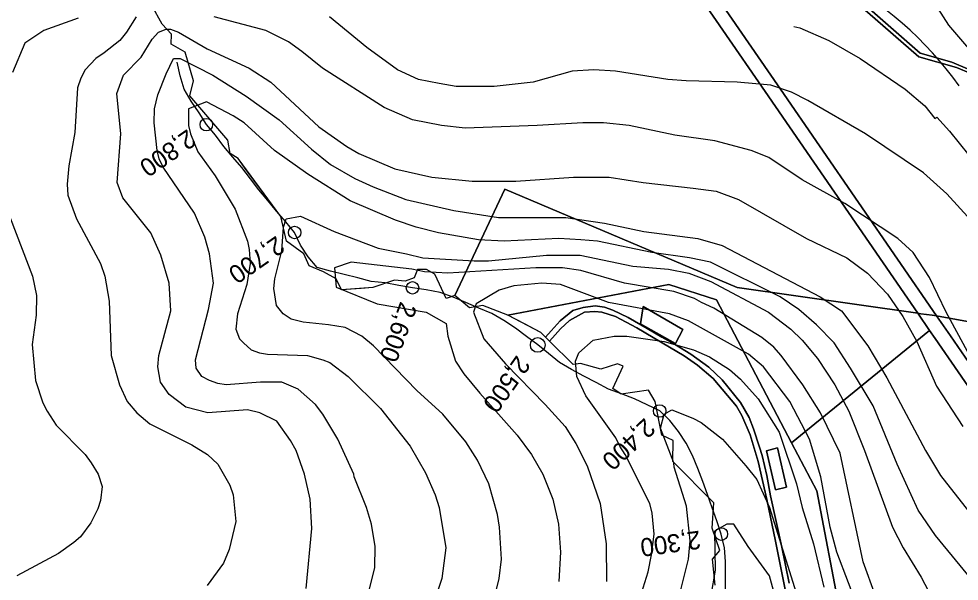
# Model space of a CAD drawing. Extents: x -510989 to -501240, y -1184665 to -1176089.
# Drawn here: x -505768 to -505094, y -1179078 to -1178674 of the extents above; entities that cross this region are included whole.
import ezdxf

# ---------------------------------------------------------------- set-up
doc = ezdxf.new("R2010")
doc.units = 0
for name, color, linetype in [('lesni_pozemek', 7, 'Continuous'), ('NAVRH_rozvodnice', 7, 'Continuous'), ('ostatni_plocha_x_ostatni_komunikace', 7, 'Continuous'), ('popis', 7, 'Continuous'), ('STAV_povodi', 7, 'Continuous'), ('trasovani_toku', 7, 'Continuous'), ('vrstevnice_01', 7, 'Continuous'), ('vrstevnice_02', 7, 'Continuous'), ('vrstevnice_03', 7, 'Continuous'), ('zastavena_plocha_a_nadvori', 7, 'Continuous')]:
    doc.layers.add(name, color=color, linetype=linetype)

msp = doc.modelspace()

# ---------------------------------------------------------------- linework, layer by layer
at = {"layer": 'lesni_pozemek'}
for points in [[(-505086.39, -1178710.99), (-505099.22, -1178705.58), (-505121.78, -1178699.21), (-505184.9, -1178643.63), (-505227.87, -1178609.82), (-505276.36, -1178577.5), (-505317.87, -1178552.16), (-505344.59, -1178536.35), (-505358.22, -1178527.1), (-505376.7, -1178500.16), (-505395.8, -1178446.47), (-505364.36, -1178427.63), (-505335.86, -1178404.37), (-505305.1, -1178389.46), (-505285.91, -1178388.26), (-505239.07, -1178395.46), (-505177.38, -1178398.23), (-505148.76, -1178407.56), (-505131.69, -1178412.63), (-505113.3, -1178417.03), (-505083.44, -1178425.29)], [(-505354.29, -1178550.49), (-505232.99, -1178726.71), (-505123.55, -1178885.7), (-505253.11, -1178867.16), (-505419.61, -1178796.73), (-505455.48, -1178872.98), (-505461.71, -1178875.18), (-505469.87, -1178857.53), (-505475.71, -1178854.28), (-505482.21, -1178854.34), (-505484.53, -1178860.38), (-505491, -1178862.71), (-505498.7, -1178861.98), (-505514.35, -1178867.22), (-505522.55, -1178867.87), (-505536.75, -1178868.87), (-505540.66, -1178861.04), (-505549.75, -1178855.86), (-505559.84, -1178851.75), (-505563.67, -1178842.96), (-505576.2, -1178834.01), (-505580.24, -1178816.36), (-505605.69, -1178781.76), (-505610.73, -1178774.79), (-505616.62, -1178771.09), (-505618.21, -1178761.55), (-505645.39, -1178729.86), (-505642.94, -1178718.93), (-505648.71, -1178698.37), (-505658.73, -1178692.68), (-505658.53, -1178685.45), (-505665.27, -1178678.32), (-505672.64, -1178665.04)], [(-505215.75, -1179079.26), (-505221.11, -1179053.41), (-505229.1, -1179016.7), (-505231.85, -1179001.97), (-505235.05, -1178987.72), (-505236.99, -1178981.72), (-505241.28, -1178968.44), (-505244.49, -1178960.45), (-505250.62, -1178949.62), (-505263.83, -1178933.49), (-505273.35, -1178924.23), (-505286.29, -1178915.04), (-505298.09, -1178907.88), (-505307.1, -1178902.73), (-505317.53, -1178896.58), (-505331.14, -1178888.77), (-505342.14, -1178883.38), (-505348.3, -1178881.21), (-505354.95, -1178880.35), (-505363.44, -1178881.61), (-505370.82, -1178883.79), (-505379.99, -1178891.06), (-505386.54, -1178898.35), (-505390.55, -1178902.77), (-505393.85, -1178899.53), (-505417.42, -1178887.03), (-505302, -1178865), (-505268, -1178876), (-505214.1, -1178978.56), (-505196, -1179013), (-505163, -1179186)], [(-505268.75, -1179080.66), (-505270.77, -1179062.05), (-505265.47, -1179055.9), (-505270.93, -1179039.82), (-505269.84, -1179021.55), (-505299.32, -1178991.95), (-505298.85, -1178976.96), (-505307.12, -1178973.06), (-505311.89, -1178949.05), (-505316.65, -1178940.73), (-505336.16, -1178943.7), (-505342.17, -1178939.72), (-505334.91, -1178923.56), (-505338.97, -1178922), (-505350.8, -1178925.82), (-505365.32, -1178921.61), (-505370.6, -1178922.33), (-505387.54, -1178905.72), (-505383.55, -1178901.24), (-505379.83, -1178896.89), (-505373.22, -1178890.76), (-505362.54, -1178884.88), (-505355.16, -1178884.33), (-505349.99, -1178884.86), (-505340.2, -1178888.08), (-505325.12, -1178896.14), (-505301.49, -1178909.96), (-505290.97, -1178916.12), (-505281.6, -1178922.84), (-505270.27, -1178932.5), (-505253.65, -1178952.41), (-505249.84, -1178959.01), (-505243.88, -1178972.79), (-505237.94, -1178991.99), (-505231.93, -1179019.31), (-505225.65, -1179049.21), (-505220.54, -1179074.13), (-505215.81, -1179098.43)]]:
    msp.add_lwpolyline(points, dxfattribs=at)
for points in [[(-505376.63, -1178518.18), (-505373.21, -1178520.48), (-505358.44, -1178530.44), (-505353.76, -1178533.6), (-505344.02, -1178547.79), (-505222.11, -1178724.89), (-505110.08, -1178887.62), (-505113.28, -1178887.16), (-505121.53, -1178885.99), (-505123.55, -1178885.7), (-505232.99, -1178726.71), (-505354.29, -1178550.49)], [(-505353.76, -1178533.6), (-505342.69, -1178541.06), (-505279.92, -1178578.43), (-505231.36, -1178610.95), (-505197.88, -1178637.32), (-505159.67, -1178669.84), (-505122.82, -1178701.8), (-505095.9, -1178709.43), (-505085.68, -1178713.81), (-505062.33, -1178726.95), (-504982, -1178769.77), (-504944.36, -1178788.34), (-504938.65, -1178791.52), (-504914.69, -1178807.28), (-504840.55, -1178865.78), (-504832.6, -1178872.11), (-504805.13, -1178900.91), (-504781.67, -1178940.13), (-504922, -1178918.99), (-505037.99, -1178900.67), (-505110.08, -1178887.62), (-505222.11, -1178724.89), (-505344.02, -1178547.79)], [(-505253.11, -1178867.16), (-505123.55, -1178885.7), (-505115.1, -1178897.98), (-505214.1, -1178978.56), (-505268, -1178876), (-505302, -1178865), (-505417.42, -1178887.03), (-505435.48, -1178880.17), (-505444.99, -1178881.85), (-505455.48, -1178872.98), (-505419.61, -1178796.73)], [(-505320.56, -1178880.75), (-505322.46, -1178893.14), (-505297.39, -1178907.45), (-505291.96, -1178897.42)], [(-505123.55, -1178885.7), (-505121.53, -1178885.99), (-505113.28, -1178887.16), (-505110.08, -1178887.62), (-505100.21, -1178901.97), (-505034.43, -1178997.52), (-504968.44, -1179093.37), (-504952.9, -1179115.84), (-504954.27, -1179117.63), (-504958.33, -1179122.95), (-504959.28, -1179124.19), (-504980.7, -1179093.21), (-505045.3, -1178999.36), (-505111.08, -1178903.81), (-505115.1, -1178897.98)], [(-505110.08, -1178887.62), (-505037.99, -1178900.67), (-504922, -1178918.99), (-504781.67, -1178940.13), (-504780.6, -1178942), (-504850.83, -1178996.15), (-504889.19, -1179027.53), (-504922.16, -1179078.43), (-504952.9, -1179115.84), (-504968.44, -1179093.37), (-505034.43, -1178997.52), (-505100.21, -1178901.97)], [(-505111.08, -1178903.81), (-505045.3, -1178999.36), (-504980.7, -1179093.21), (-504959.28, -1179124.19), (-504973.1, -1179140.81), (-504990.8, -1179163.24), (-505044.57, -1179207.26), (-505062.3, -1179220.25), (-505080.81, -1179233.81), (-505146.93, -1179233.71), (-505158.9, -1179236.91), (-505164.15, -1179239.77), (-505171.12, -1179244.92), (-505199.41, -1179266.21), (-505163, -1179186), (-505196, -1179013), (-505214.1, -1178978.56), (-505115.1, -1178897.98)], [(-505232.11, -1178984.29), (-505225.59, -1179012.42), (-505217.74, -1179010.37), (-505224.26, -1178982.24)]]:
    msp.add_lwpolyline(points, close=True, dxfattribs=at)
at = {"layer": 'NAVRH_rozvodnice'}
msp.add_arc((-505304.88, -1178873.97), 259.72, 35.6793, 62.48526, dxfattribs=at)
at = {"layer": 'ostatni_plocha_x_ostatni_komunikace'}
for points in [[(-505085.68, -1178713.81), (-505095.9, -1178709.43), (-505122.82, -1178701.8), (-505159.67, -1178669.84), (-505197.88, -1178637.32), (-505231.36, -1178610.95), (-505279.92, -1178578.43), (-505342.69, -1178541.06), (-505353.76, -1178533.6), (-505358.22, -1178527.1), (-505344.59, -1178536.35), (-505317.87, -1178552.16), (-505276.36, -1178577.5), (-505227.87, -1178609.82), (-505184.9, -1178643.63), (-505121.78, -1178699.21), (-505099.22, -1178705.58), (-505086.39, -1178710.99)], [(-505215.81, -1179098.43), (-505220.54, -1179074.13), (-505225.65, -1179049.21), (-505231.93, -1179019.31), (-505237.94, -1178991.99), (-505243.88, -1178972.79), (-505249.84, -1178959.01), (-505253.65, -1178952.41), (-505270.27, -1178932.5), (-505281.6, -1178922.84), (-505290.97, -1178916.12), (-505301.49, -1178909.96), (-505325.12, -1178896.14), (-505340.2, -1178888.08), (-505349.99, -1178884.86), (-505355.16, -1178884.33), (-505362.54, -1178884.88), (-505373.22, -1178890.76), (-505379.83, -1178896.89), (-505383.55, -1178901.24), (-505387.54, -1178905.72), (-505390.55, -1178902.77), (-505386.54, -1178898.35), (-505379.99, -1178891.06), (-505370.82, -1178883.79), (-505363.44, -1178881.61), (-505354.95, -1178880.35), (-505348.3, -1178881.21), (-505342.14, -1178883.38), (-505331.14, -1178888.77), (-505317.53, -1178896.58), (-505307.1, -1178902.73), (-505298.09, -1178907.88), (-505286.29, -1178915.04), (-505273.35, -1178924.23), (-505263.83, -1178933.49), (-505250.62, -1178949.62), (-505244.49, -1178960.45), (-505241.28, -1178968.44), (-505236.99, -1178981.72), (-505235.05, -1178987.72), (-505231.85, -1179001.97), (-505229.1, -1179016.7), (-505221.11, -1179053.41), (-505215.75, -1179079.26)]]:
    msp.add_lwpolyline(points, dxfattribs=at)
at = {"layer": 'popis'}
msp.add_lwpolyline([(-505268.75, -1179080.66), (-505270.77, -1179062.05), (-505265.47, -1179055.9), (-505270.93, -1179039.82), (-505269.84, -1179021.55), (-505299.32, -1178991.95), (-505298.85, -1178976.96), (-505307.12, -1178973.06), (-505311.89, -1178949.05), (-505316.65, -1178940.73), (-505336.16, -1178943.7), (-505342.17, -1178939.72), (-505334.91, -1178923.56), (-505338.97, -1178922), (-505350.8, -1178925.82), (-505365.32, -1178921.61), (-505370.6, -1178922.33), (-505387.54, -1178905.72), (-505390.55, -1178902.77), (-505393.85, -1178899.53), (-505405.64, -1178893.28), (-505417.42, -1178887.03), (-505435.48, -1178880.17), (-505444.99, -1178881.85), (-505455.48, -1178872.98), (-505461.71, -1178875.18), (-505469.87, -1178857.53), (-505475.71, -1178854.28), (-505482.21, -1178854.34), (-505484.53, -1178860.38), (-505491, -1178862.71), (-505498.7, -1178861.98), (-505514.35, -1178867.22), (-505536.75, -1178868.87), (-505540.66, -1178861.04), (-505549.75, -1178855.86), (-505559.84, -1178851.75), (-505563.67, -1178842.96), (-505576.2, -1178834.01), (-505580.24, -1178816.36), (-505610.73, -1178774.79), (-505616.62, -1178771.09), (-505618.21, -1178761.55), (-505645.39, -1178729.86), (-505642.94, -1178718.93), (-505648.71, -1178698.37), (-505658.73, -1178692.68), (-505658.53, -1178685.45), (-505665.27, -1178678.32), (-505672.64, -1178665.04)], dxfattribs=at)
at = {"layer": 'STAV_povodi'}
msp.add_arc((-505304.88, -1178873.97), 259.72, 35.6793, 62.48526, dxfattribs=at)
at = {"layer": 'trasovani_toku'}
for p, q in [((-505652.33, -1178715.41), (-505654.65, -1178705.68)), ((-505649.62, -1178725.03), (-505652.33, -1178715.41)), ((-505644.39, -1178733.56), (-505649.62, -1178725.03)), ((-505638.82, -1178741.86), (-505644.39, -1178733.56)), ((-505633.6, -1178750.39), (-505638.82, -1178741.86)), ((-505627, -1178757.91), (-505633.6, -1178750.39)), ((-505621.1, -1178765.98), (-505627, -1178757.91)), ((-505614.73, -1178773.69), (-505621.1, -1178765.98)), ((-505608.13, -1178781.21), (-505614.73, -1178773.69)), ((-505602.06, -1178789.15), (-505608.13, -1178781.21)), ((-505595.93, -1178797.05), (-505602.06, -1178789.15)), ((-505589.62, -1178804.81), (-505595.93, -1178797.05)), ((-505583.23, -1178812.5), (-505589.62, -1178804.81)), ((-505576.72, -1178820.09), (-505583.23, -1178812.5)), ((-505570.31, -1178827.77), (-505576.72, -1178820.09)), ((-505566.18, -1178836.88), (-505570.31, -1178827.77)), ((-505560.65, -1178845.21), (-505566.18, -1178836.88)), ((-505554.17, -1178852.82), (-505560.65, -1178845.21)), ((-505544.51, -1178855.4), (-505554.17, -1178852.82)), ((-505534.83, -1178857.91), (-505544.51, -1178855.4)), ((-505525.12, -1178860.28), (-505534.83, -1178857.91)), ((-505515.44, -1178862.81), (-505525.12, -1178860.28)), ((-505505.5, -1178863.9), (-505515.44, -1178862.81)), ((-505495.66, -1178865.68), (-505505.5, -1178863.9)), ((-505485.82, -1178867.46), (-505495.66, -1178865.68)), ((-505475.93, -1178868.94), (-505485.82, -1178867.46)), ((-505466.11, -1178870.83), (-505475.93, -1178868.94)), ((-505456.68, -1178874.16), (-505466.11, -1178870.83)), ((-505447.48, -1178878.06), (-505456.68, -1178874.16)), ((-505438.26, -1178881.95), (-505447.48, -1178878.06)), ((-505429.06, -1178885.85), (-505438.26, -1178881.95)), ((-505420.47, -1178890.98), (-505429.06, -1178885.85)), ((-505411.98, -1178896.26), (-505420.47, -1178890.98)), ((-505404.02, -1178902.32), (-505411.98, -1178896.26)), ((-505396.09, -1178908.41), (-505404.02, -1178902.32)), ((-505388.25, -1178914.62), (-505396.09, -1178908.41)), ((-505380.48, -1178920.91), (-505388.25, -1178914.62)), ((-505371.81, -1178925.9), (-505380.48, -1178920.91)), ((-505363.05, -1178930.71), (-505371.81, -1178925.9)), ((-505354.12, -1178935.22), (-505363.05, -1178930.71)), ((-505345.38, -1178940.07), (-505354.12, -1178935.22)), ((-505335.96, -1178943.43), (-505345.38, -1178940.07)), ((-505326.67, -1178947.13), (-505335.96, -1178943.43)), ((-505317.57, -1178951.27), (-505326.67, -1178947.13)), ((-505308.62, -1178955.75), (-505317.57, -1178951.27)), ((-505301.32, -1178962.58), (-505308.62, -1178955.75)), ((-505295.16, -1178970.45), (-505301.32, -1178962.58)), ((-505289.68, -1178978.82), (-505295.16, -1178970.45)), ((-505285.22, -1178987.77), (-505289.68, -1178978.82)), ((-505281.25, -1178996.95), (-505285.22, -1178987.77)), ((-505277.69, -1179006.29), (-505281.25, -1178996.95)), ((-505274.24, -1179015.68), (-505277.69, -1179006.29)), ((-505270.89, -1179025.1), (-505274.24, -1179015.68)), ((-505267.63, -1179034.56), (-505270.89, -1179025.1)), ((-505264.46, -1179044.04), (-505267.63, -1179034.56)), ((-505262.22, -1179053.79), (-505264.46, -1179044.04)), ((-505261.37, -1179063.75), (-505262.22, -1179053.79)), ((-505261.45, -1179073.75), (-505261.37, -1179063.75)), ((-505261.43, -1179083.75), (-505261.45, -1179073.75))]:
    msp.add_line(p, q, dxfattribs=at)
for centre, radius in [((-505633.6, -1178750.39), 4.5), ((-505570.31, -1178827.77), 4.5), ((-505485.82, -1178867.46), 4.5), ((-505396.09, -1178908.41), 5.25), ((-505308.62, -1178955.75), 4.5), ((-505264.46, -1179044.04), 4.5)]:
    msp.add_circle(centre, radius, dxfattribs=at)
at = {"layer": 'vrstevnice_01'}
for points in [[(-505683.91, -1178673), (-505690.81, -1178684), (-505695.69, -1178690), (-505706.81, -1178699), (-505712.81, -1178703), (-505720.41, -1178711), (-505723.5, -1178717), (-505725.91, -1178724), (-505727.81, -1178756), (-505732.19, -1178780), (-505733.41, -1178793), (-505732.81, -1178801), (-505726.81, -1178818), (-505709.5, -1178850), (-505706.41, -1178859), (-505703.31, -1178877), (-505701.81, -1178916), (-505695.91, -1178937), (-505690.31, -1178949), (-505683.41, -1178957), (-505674.09, -1178965), (-505643.91, -1178980), (-505632.91, -1178987), (-505625.5, -1178994), (-505616.81, -1179009), (-505614.41, -1179016), (-505612.5, -1179035), (-505617.19, -1179055), (-505621.41, -1179065)], [(-505088, -1178913), (-505103.31, -1178885), (-505115.31, -1178860), (-505126.81, -1178842), (-505137.81, -1178832), (-505175.81, -1178807), (-505206.59, -1178790), (-505230.5, -1178774), (-505243, -1178769), (-505269.09, -1178762), (-505297.69, -1178758), (-505330.41, -1178751), (-505348.91, -1178749), (-505363.81, -1178749), (-505396.5, -1178751), (-505448.19, -1178753), (-505465, -1178751), (-505485.91, -1178747), (-505506.09, -1178738), (-505550.31, -1178710), (-505565.09, -1178698), (-505574.81, -1178691), (-505591, -1178683), (-505628, -1178673)], [(-505519.41, -1179095), (-505512.91, -1179068), (-505512.5, -1179053), (-505515.31, -1179037), (-505518.91, -1179025), (-505527.69, -1179003), (-505527.91, -1179001), (-505539.31, -1178976), (-505550.09, -1178958), (-505555.41, -1178951), (-505567.81, -1178940), (-505579.59, -1178935), (-505594.81, -1178935), (-505619.41, -1178937), (-505625.41, -1178936), (-505631.31, -1178934), (-505636.81, -1178931), (-505640.81, -1178925), (-505641.5, -1178919), (-505632.09, -1178883), (-505628.59, -1178864), (-505631.31, -1178843), (-505634.81, -1178831), (-505642.09, -1178814), (-505664.69, -1178781), (-505667.41, -1178775), (-505668.81, -1178769), (-505671, -1178749), (-505670.81, -1178739), (-505668.31, -1178729), (-505662.41, -1178714), (-505657.09, -1178703), (-505655.09, -1178703), (-505652.5, -1178703), (-505628.91, -1178715), (-505605.19, -1178730), (-505581.31, -1178747), (-505558.19, -1178768), (-505544.5, -1178779), (-505527.09, -1178789), (-505514, -1178795), (-505490.5, -1178804), (-505456.31, -1178812), (-505424.19, -1178817), (-505406.41, -1178817), (-505375.91, -1178817), (-505348.31, -1178821), (-505319.91, -1178827), (-505281.31, -1178832), (-505263.81, -1178837), (-505193.5, -1178874), (-505178.31, -1178884), (-505159.5, -1178909), (-505145.69, -1178932), (-505118.09, -1178984), (-505107.41, -1179002), (-505076.81, -1179041)], [(-505431.81, -1179109), (-505423.81, -1179076), (-505422, -1179062), (-505423.5, -1179039), (-505424.91, -1179030), (-505431.09, -1179008), (-505439.31, -1178991), (-505447.69, -1178978), (-505464.09, -1178958), (-505482.81, -1178941), (-505513.81, -1178909), (-505522.19, -1178902), (-505534.09, -1178896), (-505546, -1178894), (-505564.19, -1178892), (-505572.81, -1178890), (-505578.59, -1178886), (-505583.31, -1178880), (-505585.19, -1178868), (-505584.5, -1178861), (-505579.5, -1178841), (-505578.31, -1178824), (-505576.41, -1178818), (-505566.09, -1178816), (-505542.09, -1178827), (-505510.41, -1178839), (-505490.19, -1178843), (-505478.5, -1178846), (-505441.69, -1178848), (-505431.31, -1178848), (-505389.81, -1178844), (-505365.59, -1178844), (-505327.91, -1178852), (-505302.31, -1178854), (-505287.81, -1178857), (-505272, -1178863), (-505230.59, -1178885), (-505214.59, -1178897), (-505206.59, -1178905), (-505195.59, -1178918), (-505183.09, -1178937), (-505173.09, -1178956), (-505161.81, -1178984), (-505141.81, -1179039), (-505134, -1179054), (-505121.09, -1179075), (-505099.59, -1179116)], [(-505164.81, -1179101), (-505181.59, -1179057), (-505186.31, -1179039), (-505193.09, -1179003), (-505201.19, -1178976), (-505215.41, -1178949), (-505234.31, -1178924), (-505245, -1178915), (-505288.09, -1178891), (-505301.59, -1178886), (-505345.31, -1178878), (-505379.81, -1178865), (-505393.19, -1178864), (-505413.19, -1178866), (-505423.69, -1178869), (-505440.31, -1178879), (-505442.19, -1178885), (-505434.69, -1178904), (-505419.19, -1178922), (-505390.69, -1178951), (-505376.41, -1178967), (-505368.81, -1178979), (-505360.59, -1178995), (-505351.41, -1179022), (-505347.09, -1179051), (-505346.69, -1179078)], [(-505293.81, -1179085), (-505288, -1179062), (-505286.69, -1179049), (-505289.5, -1179024), (-505298.31, -1178996), (-505298.5, -1178993), (-505308.09, -1178968), (-505305.41, -1178958), (-505300, -1178955), (-505284.81, -1178961), (-505279, -1178964), (-505263.69, -1178976), (-505246.81, -1178995)], [(-505246.81, -1178995), (-505238.91, -1179005), (-505229.81, -1179025), (-505208.69, -1179093)], [(-505621.41, -1179065), (-505633.09, -1179081)]]:
    msp.add_lwpolyline(points, dxfattribs=at)
at = {"layer": 'vrstevnice_02'}
for points in [[(-505725.41, -1178674), (-505750.19, -1178683), (-505763.69, -1178692), (-505772.69, -1178713)], [(-505085.69, -1178819), (-505102.81, -1178800), (-505119.41, -1178785), (-505161.19, -1178757), (-505202.5, -1178733), (-505214.09, -1178727), (-505228.91, -1178722), (-505253.09, -1178720), (-505289.59, -1178719), (-505302.69, -1178718), (-505340.41, -1178712), (-505355.91, -1178711), (-505371.31, -1178712), (-505399.41, -1178720), (-505427.19, -1178723), (-505454.59, -1178723), (-505466.69, -1178721), (-505481.59, -1178718), (-505496.5, -1178711), (-505518.69, -1178695), (-505545.31, -1178673)], [(-505672.5, -1178689), (-505667.91, -1178684), (-505662.31, -1178682), (-505659.31, -1178682), (-505653.69, -1178684), (-505633.09, -1178696), (-505602.81, -1178710), (-505587.31, -1178720), (-505552.91, -1178752), (-505533, -1178766), (-505524.31, -1178771), (-505498.5, -1178782), (-505471.91, -1178788), (-505443.09, -1178791), (-505411.81, -1178791), (-505370.31, -1178788), (-505344.91, -1178788), (-505320.59, -1178792), (-505284.59, -1178796), (-505268.19, -1178798), (-505252.19, -1178804), (-505203.41, -1178832), (-505174.41, -1178846), (-505159.59, -1178857), (-505145.31, -1178872), (-505134.31, -1178888), (-505124.31, -1178906), (-505110.19, -1178938), (-505091.41, -1178967)], [(-505562, -1179083), (-505558.09, -1179040), (-505559.31, -1179019), (-505563.19, -1179001), (-505569.31, -1178984), (-505573.41, -1178977), (-505583.19, -1178963), (-505595.31, -1178957), (-505604.19, -1178955), (-505632.5, -1178957), (-505648.31, -1178953), (-505660.31, -1178944), (-505666.59, -1178935), (-505668.41, -1178924), (-505667.69, -1178916), (-505659, -1178884), (-505660.31, -1178864), (-505666.19, -1178844), (-505673.31, -1178828), (-505693.41, -1178803), (-505697.59, -1178792), (-505695, -1178757), (-505697.81, -1178728), (-505692.91, -1178715), (-505680.41, -1178702), (-505672.5, -1178689)], [(-505078.81, -1179084), (-505111, -1179045), (-505123.41, -1179027), (-505138.5, -1178994), (-505155.59, -1178952), (-505171.91, -1178925), (-505183.59, -1178907), (-505196.19, -1178894), (-505208.81, -1178883), (-505222.19, -1178874), (-505272.31, -1178849), (-505287.19, -1178846), (-505314.31, -1178842), (-505353.09, -1178834), (-505365.19, -1178833), (-505381, -1178832), (-505420.19, -1178834), (-505438.41, -1178833), (-505467.19, -1178828), (-505483.31, -1178824), (-505498.09, -1178819), (-505530.5, -1178805), (-505560.91, -1178786), (-505584.69, -1178769), (-505606.59, -1178749), (-505614.5, -1178744), (-505633.59, -1178734), (-505646.31, -1178739), (-505646.5, -1178751), (-505645.09, -1178757), (-505639.81, -1178770), (-505627.31, -1178787), (-505613, -1178811), (-505604.19, -1178834), (-505602.81, -1178840), (-505602.09, -1178850), (-505604.5, -1178865), (-505611.31, -1178886), (-505612.5, -1178897), (-505609.81, -1178904), (-505607.09, -1178907), (-505601.41, -1178912), (-505595.5, -1178914), (-505589.69, -1178915), (-505561.09, -1178916), (-505550, -1178919), (-505545.09, -1178921), (-505532, -1178931), (-505508.81, -1178954), (-505487.41, -1178981), (-505476.41, -1179000), (-505469.5, -1179016), (-505466.81, -1179025), (-505462, -1179054), (-505464.91, -1179076), (-505476.69, -1179112)], [(-505777.31, -1178809), (-505758.19, -1178859), (-505755.5, -1178873), (-505755.59, -1178887), (-505758.59, -1178908), (-505756, -1178934), (-505750.81, -1178950), (-505747.81, -1178956), (-505741.19, -1178966), (-505720.59, -1178987), (-505716.09, -1178993), (-505711.09, -1179001), (-505708.41, -1179010), (-505709.59, -1179020), (-505711.5, -1179026), (-505716.5, -1179036), (-505723.81, -1179046), (-505728.59, -1179050), (-505739.69, -1179058), (-505769.41, -1179074)], [(-505136.31, -1179137), (-505162.81, -1179064), (-505179.19, -1178986), (-505193.31, -1178957), (-505205.91, -1178937), (-505221.59, -1178916), (-505226.91, -1178910), (-505235.41, -1178903), (-505269.91, -1178882), (-505278.69, -1178878), (-505283.69, -1178875), (-505298.5, -1178870), (-505333.81, -1178864), (-505365.19, -1178855), (-505378.41, -1178853), (-505397.5, -1178853), (-505460.5, -1178857), (-505477.31, -1178856), (-505486.31, -1178854), (-505529.91, -1178849), (-505541.81, -1178853), (-505540.59, -1178867), (-505511.19, -1178879), (-505476, -1178885), (-505461.81, -1178893), (-505460.41, -1178902), (-505455.09, -1178920), (-505449, -1178929), (-505437.5, -1178943), (-505410.91, -1178973), (-505400.5, -1178987), (-505392.31, -1179001), (-505385.19, -1179019), (-505381.09, -1179037), (-505379.69, -1179057), (-505381, -1179078)], [(-505325.31, -1179098), (-505316.81, -1179071), (-505314.41, -1179059), (-505312.69, -1179044), (-505314, -1179029), (-505315.59, -1179022), (-505333.31, -1178987), (-505337.31, -1178981), (-505340, -1178975), (-505361.69, -1178945), (-505368, -1178931), (-505368.91, -1178920), (-505366.59, -1178914), (-505356.31, -1178905), (-505341.19, -1178902), (-505332.09, -1178902), (-505305.31, -1178906), (-505284.5, -1178912), (-505272.81, -1178917), (-505258.5, -1178926), (-505250.59, -1178933), (-505238.09, -1178947), (-505222.91, -1178971), (-505210.59, -1179008), (-505206.41, -1179025), (-505198.31, -1179051), (-505190.91, -1179082)], [(-505220.41, -1179109), (-505230, -1179074), (-505245.09, -1179053), (-505255.41, -1179037), (-505260.41, -1179037), (-505269.41, -1179042), (-505268.91, -1179070), (-505272, -1179088)]]:
    msp.add_lwpolyline(points, dxfattribs=at)
at = {"layer": 'vrstevnice_03'}
for points in [[(-505073.81, -1178711), (-505101.31, -1178679), (-505128, -1178637), (-505129, -1178636), (-505136, -1178624), (-505158.59, -1178589), (-505159.41, -1178589)], [(-505212.5, -1178680), (-505208.09, -1178681), (-505187.41, -1178690), (-505165, -1178703), (-505132.69, -1178725), (-505118.5, -1178737), (-505111.31, -1178746), (-505110, -1178745), (-505100.81, -1178755), (-505080.09, -1178781)]]:
    msp.add_lwpolyline(points, dxfattribs=at)
at = {"layer": 'zastavena_plocha_a_nadvori'}
for points in [[(-505320.56, -1178880.75), (-505291.96, -1178897.42), (-505297.39, -1178907.45), (-505322.46, -1178893.14)], [(-505232.11, -1178984.29), (-505224.26, -1178982.24), (-505217.74, -1179010.37), (-505225.59, -1179012.42)]]:
    msp.add_lwpolyline(points, close=True, dxfattribs=at)

# ---------------------------------------------------------------- texts
at = {"layer": 'trasovani_toku'}
for s, rotation, p in [('2,800', 214.81979, (-505647.08, -1178753.2)), ('2,700', 214.99551, (-505583.44, -1178829.68)), ('2,600', 249.40707, (-505494.39, -1178876.67)), ('2,500', 234.92952, (-505411.04, -1178915.14)), ('2,400', 223.01744, (-505319.29, -1178960.17)), ('2,300', 187.92217, (-505280.14, -1179041.5))]:
    msp.add_text(s, height=13, rotation=rotation, dxfattribs=at).set_placement(p)

doc.saveas('drawing.dxf')
